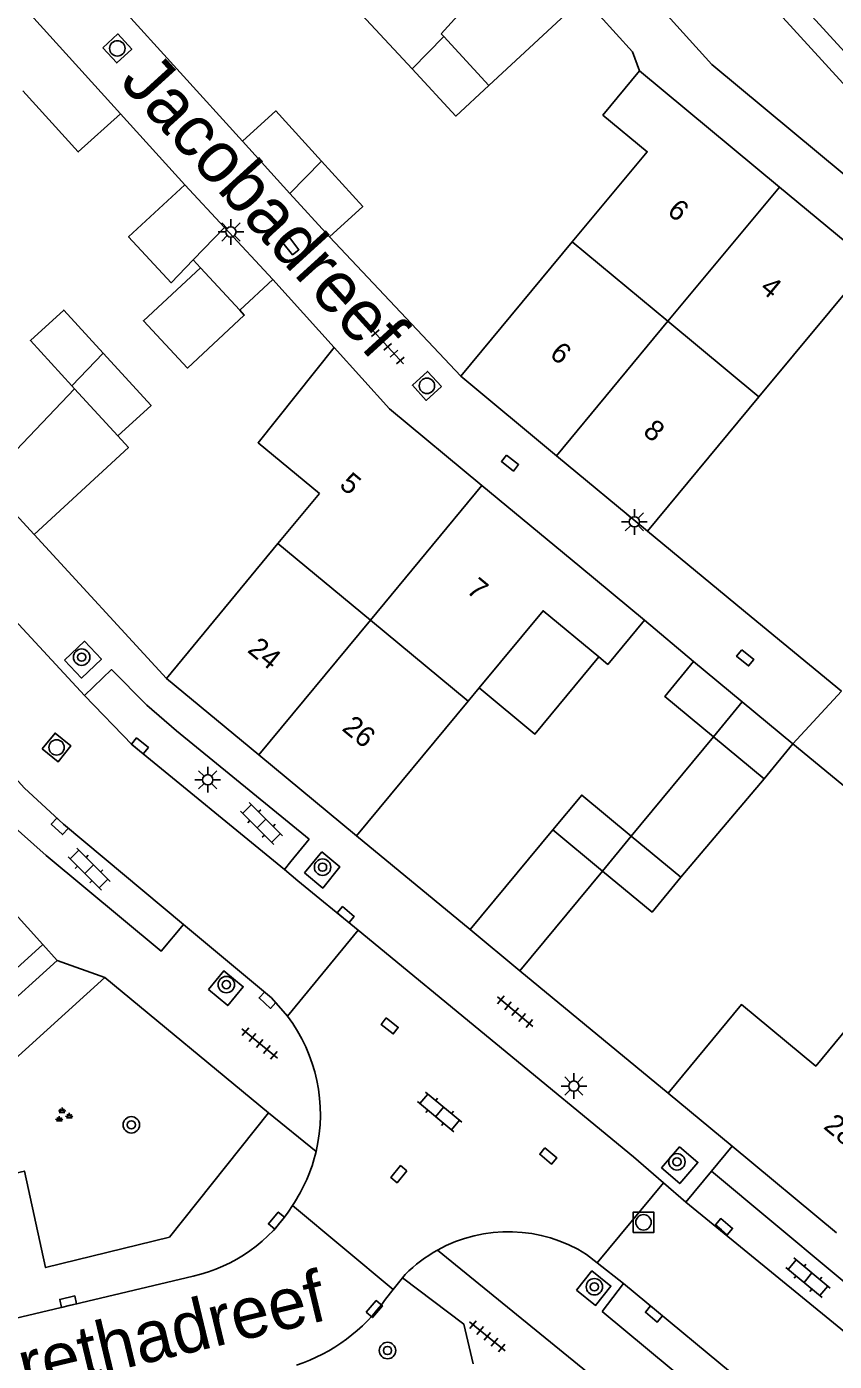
# Model space of a CAD drawing. Extents: x 132998 to 136004, y 396998 to 398512.
# Drawn here: x 133561 to 133600.3, y 398073.3 to 398138.3 of the extents above; entities that cross this region are included whole.
import ezdxf

# ---------------------------------------------------------------- set-up
doc = ezdxf.new("R2010")
doc.units = 0
for name, color, linetype in [('gg-afsc-erfafscheiding', 7, 'Continuous'), ('gg-afsc-muur', 7, 'Continuous'), ('gg-anno-huisnummerreeks BGT', 7, 'Continuous'), ('gg-anno-openbare ruimte label', 7, 'Continuous'), ('gg-bbg-bijgebouw', 7, 'Continuous'), ('gg-bbg-gedigitaliseerde bebouwing', 7, 'Continuous'), ('gg-bbg-gedigitaliseerde bijgebouw', 7, 'Continuous'), ('gg-bbg-hoofdgebouw', 7, 'Continuous'), ('gg-bbg-luifel en loopbrug', 7, 'Continuous'), ('gg-bbg-tussenscheiding', 7, 'Continuous'), ('gg-knt-verharding', 7, 'Continuous'), ('gg-knt-verharding nz', 7, 'Continuous'), ('gt-grn-groengrens', 7, 'Continuous'), ('gt-grn-weggrens', 7, 'Continuous'), ('gt-symb-boom', 7, 'Continuous'), ('gt-symb-groenvak', 7, 'Continuous'), ('gt-symb-klinker verharding', 7, 'Continuous'), ('gt-symb-kolk', 7, 'Continuous'), ('gt-symb-kolk center center', 7, 'Continuous'), ('gt-symb-lichtmast', 7, 'Continuous'), ('gt-symb-rioolschacht', 7, 'Continuous'), ('gt-symb-tegel verharding', 7, 'Continuous')]:
    doc.layers.add(name, color=color, linetype=linetype)

# ---------------------------------------------------------------- blocks, each defined once
blk = doc.blocks.new('gt0-KOLKCC')
at = {"layer": 'gt-symb-kolk center center'}
blk.add_lwpolyline([(-0.375, 0.2), (0.375, 0.2), (0.375, -0.2), (-0.375, -0.2)], close=True, dxfattribs=at)
blk = doc.blocks.new('gt0-RS')
at = {"layer": 'gt-symb-rioolschacht'}
blk.add_lwpolyline([(-0.5, -0.5), (0.5, -0.5), (0.5, 0.5), (-0.5, 0.5)], close=True, dxfattribs=at)
blk.add_circle((0, 0), 0.375, dxfattribs=at)
blk = doc.blocks.new('gt0-KOLK')
at = {"layer": 'gt-symb-kolk'}
blk.add_lwpolyline([(0, 0), (0.375, 0), (0.375, 0.4), (-0.375, 0.4), (-0.375, 0), (0, 0)], dxfattribs=at)
blk = doc.blocks.new('gt0-KL1')
at = {"layer": 'gt-symb-klinker verharding'}
for p, q in [((-1.15, 0.3), (1.15, 0.3)), ((-1, -0.3), (-1, 0.3)), ((-0.5, 0.3), (-0.5, 0.45)), ((0, -0.3), (0, 0.3)), ((0.5, 0.3), (0.5, 0.45)), ((1, -0.3), (1, 0.3)), ((-1.15, -0.3), (1.15, -0.3)), ((-0.5, -0.45), (-0.5, -0.3)), ((0.5, -0.45), (0.5, -0.3))]:
    blk.add_line(p, q, dxfattribs=at)
blk = doc.blocks.new('gt0-LMAST')
at = {"layer": 'gt-symb-lichtmast'}
for p, q in [((-0.182, 0.173), (-0.447, 0.438)), ((-0.005, 0.246), (-0.005, 0.621)), ((0.172, 0.173), (0.437, 0.438)), ((-0.255, -0.004), (-0.63, -0.004)), ((-0.182, -0.181), (-0.447, -0.446)), ((-0.005, -0.254), (-0.005, -0.629)), ((0.437, -0.446), (0.172, -0.181)), ((0.245, -0.004), (0.62, -0.004))]:
    blk.add_line(p, q, dxfattribs=at)
blk.add_circle((-0.005, -0.004), 0.25, dxfattribs=at)
blk = doc.blocks.new('gt0-TEG1')
at = {"layer": 'gt-symb-tegel verharding'}
for p, q in [((-1.125, 0), (1.125, 0)), ((-0.9, -0.25), (-0.9, 0.25)), ((-0.45, -0.25), (-0.45, 0.25)), ((0, -0.25), (0, 0.25)), ((0.45, -0.25), (0.45, 0.25)), ((0.9, -0.25), (0.9, 0.25))]:
    blk.add_line(p, q, dxfattribs=at)
blk = doc.blocks.new('gt0-BOOM')
at = {"layer": 'gt-symb-boom'}
for radius in [0.4, 0.2]:
    blk.add_circle((0, 0), radius, dxfattribs=at)
blk = doc.blocks.new('gt0-GRVAK')
at = {"layer": 'gt-symb-groenvak'}
for p, q in [((-0.11, 0.189), (-0.228, 0.24)), ((-0.182, 0.153), (0.088, 0.153)), ((-0.091, 0.211), (-0.156, 0.322)), ((-0.047, 0.214), (-0.047, 0.393)), ((-0.004, 0.211), (0.061, 0.322)), ((0.015, 0.189), (0.133, 0.24)), ((0.262, -0.052), (0.197, 0.059)), ((0.305, -0.049), (0.305, 0.13)), ((0.349, -0.052), (0.414, 0.059)), ((-0.245, -0.228), (-0.363, -0.177)), ((-0.318, -0.264), (-0.047, -0.264)), ((-0.226, -0.206), (-0.291, -0.095)), ((-0.183, -0.203), (-0.183, -0.024)), ((-0.139, -0.206), (-0.074, -0.095)), ((-0.12, -0.228), (-0.002, -0.177)), ((0.243, -0.074), (0.125, -0.023)), ((0.17, -0.11), (0.441, -0.11)), ((0.368, -0.074), (0.486, -0.023))]:
    blk.add_line(p, q, dxfattribs=at)

msp = doc.modelspace()

# ---------------------------------------------------------------- linework, layer by layer
at = {"layer": 'gg-afsc-erfafscheiding'}
for p, q in [((133565.4, 398139.45), (133571.47, 398132.75)), ((133600.67, 398105.95), (133596.272, 398109.576))]:
    msp.add_line(p, q, dxfattribs=at)
at = {"layer": 'gg-afsc-muur'}
for p, q in [((133568.67, 398130.63), (133565.532, 398134.091)), ((133582.11, 398121.3), (133575.72, 398128.1)), ((133575.948, 398122.695), (133572.95, 398126.02)), ((133561.317, 398113.589), (133567.77, 398106.58)), ((133596.272, 398109.576), (133591.21, 398113.75)), ((133593.46, 398107.4), (133591.067, 398109.414)), ((133604.67, 398098.15), (133598.3, 398103.39)), ((133577.04, 398098.91), (133582.575, 398094.339)), ((133547.65, 398079.43), (133562.44, 398092.84)), ((133585, 398092.337), (133592.218, 398086.377))]:
    msp.add_line(p, q, dxfattribs=at)
msp.add_lwpolyline([(133588.1, 398139.75), (133590.49, 398137.11), (133590.83, 398136.18)], dxfattribs=at)
at = {"layer": 'gg-bbg-bijgebouw'}
for p, q in [((133573.79, 398130.212), (133571.47, 398132.75)), ((133568.67, 398130.63), (133570.599, 398128.552)), ((133575.72, 398128.1), (133573.79, 398130.212)), ((133570.599, 398128.552), (133572.95, 398126.02)), ((133569.422, 398126.59), (133569.071, 398126.969)), ((133571.34, 398124.52), (133569.422, 398126.59)), ((133572.95, 398126.02), (133571.34, 398124.52)), ((133563.294, 398120.688), (133563.156, 398120.839)), ((133565.396, 398118.392), (133563.294, 398120.688)), ((133593.46, 398107.4), (133595.838, 398105.43)), ((133595.838, 398105.43), (133598.3, 398103.39)), ((133596.9, 398101.69), (133594.434, 398103.733)), ((133598.3, 398103.39), (133596.9, 398101.69)), ((133582.575, 398094.339), (133585, 398092.337))]:
    msp.add_line(p, q, dxfattribs=at)
for points in [[(133575.33, 398131.784), (133573.1, 398134.23), (133571.47, 398132.75)], [(133575.72, 398128.1), (133577.34, 398129.58), (133575.33, 398131.784)], [(133563.156, 398120.839), (133561.137, 398123.043), (133562.76, 398124.529), (133564.687, 398122.425)], [(133564.687, 398122.425), (133567.019, 398119.878), (133565.396, 398118.392)], [(133594.434, 398103.733), (133592.06, 398105.7), (133593.46, 398107.4)]]:
    msp.add_lwpolyline(points, dxfattribs=at)
at = {"layer": 'gg-bbg-gedigitaliseerde bebouwing'}
for p, q in [((133591.067, 398109.414), (133589.281, 398107.258)), ((133588.84, 398107.623), (133589.281, 398107.258)), ((133582.476, 398105.471), (133583.008, 398106.113)), ((133582.476, 398105.471), (133577.04, 398098.91))]:
    msp.add_line(p, q, dxfattribs=at)
for points in [[(133583.008, 398106.113), (133586.123, 398109.874), (133588.84, 398107.623)], [(133592.218, 398086.377), (133595.791, 398090.69), (133599.415, 398087.687), (133601.265, 398089.92)]]:
    msp.add_lwpolyline(points, dxfattribs=at)
at = {"layer": 'gg-bbg-gedigitaliseerde bijgebouw'}
for p, q in [((133585.43, 398142.7), (133581.159, 398137.983)), ((133576.616, 398139.653), (133579.741, 398136.287)), ((133581.282, 398137.85), (133581.159, 398137.983)), ((133583.49, 398135.473), (133581.282, 398137.85)), ((133582.575, 398094.339), (133586.603, 398099.198)), ((133590.426, 398098.891), (133592.843, 398096.888)), ((133589.021, 398097.194), (133585, 398092.337))]:
    msp.add_line(p, q, dxfattribs=at)
for points in [[(133579.741, 398136.287), (133581.882, 398133.981), (133583.49, 398135.473)], [(133569.071, 398126.969), (133567.996, 398125.854), (133565.926, 398128.091), (133568.67, 398130.63)], [(133590.426, 398098.891), (133588.009, 398100.894), (133586.603, 398099.198)], [(133592.843, 398096.888), (133591.438, 398095.192), (133589.021, 398097.194)]]:
    msp.add_lwpolyline(points, dxfattribs=at)
at = {"layer": 'gg-bbg-hoofdgebouw'}
for p, q in [((133565.532, 398134.091), (133558.627, 398141.711)), ((133590.83, 398136.18), (133597.644, 398130.523)), ((133597.644, 398130.523), (133602.08, 398126.84)), ((133582.11, 398121.3), (133587.55, 398127.847)), ((133602.08, 398126.84), (133596.645, 398120.295)), ((133575.948, 398122.695), (133578.64, 398119.71)), ((133586.773, 398117.432), (133582.11, 398121.3)), ((133596.645, 398120.295), (133591.21, 398113.75)), ((133583.14, 398115.982), (133578.64, 398119.71)), ((133591.21, 398113.75), (133586.773, 398117.432)), ((133587.91, 398112.03), (133583.14, 398115.982)), ((133575.224, 398115.584), (133573.205, 398113.145)), ((133573.205, 398113.145), (133567.77, 398106.58)), ((133587.91, 398112.03), (133591.067, 398109.414)), ((133567.77, 398106.58), (133572.273, 398102.854)), ((133572.273, 398102.854), (133577.04, 398098.91)), ((133557.935, 398097.814), (133561.75, 398093.61)), ((133595.345, 398083.787), (133592.218, 398086.377)), ((133600.433, 398079.571), (133595.345, 398083.787))]:
    msp.add_line(p, q, dxfattribs=at)
for points in [[(133587.55, 398127.847), (133591.2, 398132.24), (133589.04, 398134.03), (133590.83, 398136.18)], [(133565.532, 398134.091), (133563.472, 398132.236), (133560.776, 398135.208)], [(133575.948, 398122.695), (133572.232, 398118.061), (133575.224, 398115.584)], [(133561.75, 398093.61), (133555.23, 398087.7), (133551.407, 398091.914)]]:
    msp.add_lwpolyline(points, dxfattribs=at)
at = {"layer": 'gg-bbg-luifel en loopbrug'}
for p, q in [((133583.49, 398135.473), (133588.1, 398139.75)), ((133563.294, 398120.688), (133558.955, 398116.154)), ((133558.955, 398116.154), (133561.317, 398113.589)), ((133590.426, 398098.891), (133594.434, 398103.733)), ((133592.843, 398096.888), (133596.9, 398101.69))]:
    msp.add_line(p, q, dxfattribs=at)
for points in [[(133571.34, 398124.52), (133571.564, 398124.278), (133568.798, 398121.701), (133566.65, 398124.007), (133569.422, 398126.59)], [(133561.317, 398113.589), (133565.917, 398117.823), (133565.396, 398118.392)], [(133583.008, 398106.113), (133585.725, 398103.863), (133588.84, 398107.623)]]:
    msp.add_lwpolyline(points, dxfattribs=at)
at = {"layer": 'gg-bbg-tussenscheiding'}
for p, q in [((133581.282, 398137.85), (133579.741, 398136.287)), ((133573.79, 398130.212), (133575.33, 398131.784)), ((133597.644, 398130.523), (133592.209, 398123.978)), ((133569.071, 398126.969), (133570.599, 398128.552)), ((133592.209, 398123.978), (133587.55, 398127.847)), ((133592.209, 398123.978), (133586.773, 398117.432)), ((133596.645, 398120.295), (133592.209, 398123.978)), ((133564.687, 398122.425), (133563.156, 398120.839)), ((133577.707, 398109.419), (133583.14, 398115.982)), ((133573.205, 398113.145), (133577.707, 398109.419)), ((133572.273, 398102.854), (133577.707, 398109.419)), ((133577.707, 398109.419), (133582.476, 398105.471)), ((133595.838, 398105.43), (133594.434, 398103.733)), ((133586.603, 398099.198), (133589.021, 398097.194)), ((133590.426, 398098.891), (133589.021, 398097.194))]:
    msp.add_line(p, q, dxfattribs=at)
at = {"layer": 'gg-knt-verharding'}
for p, q in [((133573.832, 398097.651), (133574.723, 398098.739)), ((133574.498, 398097.105), (133575.349, 398098.124)), ((133573.832, 398097.651), (133573.516, 398097.266)), ((133573.516, 398097.266), (133574.178, 398096.722)), ((133577.115, 398094.306), (133574.178, 398096.722)), ((133577.115, 398094.306), (133573.667, 398090.129)), ((133562.44, 398092.84), (133561.75, 398093.61)), ((133564.76, 398092.01), (133572.74, 398085.42)), ((133594.332, 398082.564), (133593.09, 398081.066)), ((133591.998, 398082.005), (133588.758, 398078.105)), ((133593.09, 398081.066), (133591.998, 398082.005)), ((133578.818, 398076.799), (133573.907, 398080.897)), ((133588.758, 398078.105), (133588.236, 398078.515)), ((133590.052, 398077.091), (133588.758, 398078.105)), ((133569.071, 398077.46), (133560.382, 398075.392)), ((133579.28, 398077.375), (133578.818, 398076.799)), ((133579.412, 398077.539), (133579.28, 398077.375)), ((133589.002, 398075.732), (133590.052, 398077.091)), ((133578.818, 398076.799), (133578.45, 398076.34))]:
    msp.add_line(p, q, dxfattribs=at)
for points in [[(133609.858, 398123.618), (133594.352, 398136.494), (133589.856, 398141.48)], [(133609.217, 398127.704), (133602.945, 398134.781), (133598.353, 398139.819)], [(133563.779, 398105.742), (133555.14, 398115.05), (133548.877, 398121.939)], [(133562.807, 398107.469), (133563.635, 398106.594), (133564.596, 398107.512), (133563.768, 398108.387), (133562.807, 398107.469)], [(133574.723, 398098.739), (133568.261, 398104.028), (133566.805, 398105.276), (133565.098, 398107.011), (133563.779, 398105.742)], [(133568.606, 398094.584), (133567.507, 398093.282), (133561.909, 398097.953), (133560.101, 398099.552), (133558.096, 398101.563)], [(133575.349, 398098.124), (133576.225, 398097.397), (133575.386, 398096.367), (133574.498, 398097.105)], [(133568.606, 398094.584), (133572.89, 398091.01), (133573.667, 398090.129)], [(133591.998, 398082.005), (133590.54, 398083.26), (133577.115, 398094.306)], [(133553.52, 398080.87), (133553.33, 398081.65), (133564.76, 398092.01)], [(133569.816, 398091.415), (133570.571, 398092.336), (133571.512, 398091.555), (133570.757, 398090.634), (133569.816, 398091.415)], [(133572.74, 398085.42), (133567.91, 398079.35), (133561.88, 398077.87), (133560.85, 398082.57), (133553.52, 398080.87)], [(133591.897, 398082.728), (133592.791, 398081.966), (133593.676, 398082.992), (133592.782, 398083.754), (133591.897, 398082.728)], [(133602.095, 398073.698), (133603.254, 398075.123), (133594.332, 398082.564)], [(133587.754, 398076.769), (133588.685, 398076.028), (133589.436, 398076.971), (133588.505, 398077.713), (133587.754, 398076.769)], [(133582.714, 398073.18), (133582.256, 398075.118), (133579.28, 398077.375)], [(133599.09, 398069.621), (133597.948, 398068.304), (133589.002, 398075.732)]]:
    msp.add_lwpolyline(points, dxfattribs=at)
for centre, radius, start, end in [((133567.364, 398085.347), 7.911, 346.71966, 37.18627), ((133567.372, 398085.339), 7.901, 325.79248, 346.76396), ((133567.451, 398084.86), 7.575, 282.34702, 328.45666), ((133584.432, 398072.527), 7.094, 57.57472, 119.14221), ((133584.422, 398072.54), 7.077, 119.11917, 135.06423), ((133571.416, 398081.287), 8.599, 288.26245, 324.87922)]:
    msp.add_arc(centre, radius, start, end, dxfattribs=at)
at = {"layer": 'gg-knt-verharding nz'}
for p, q in [((133602.095, 398073.698), (133593.09, 398081.066)), ((133590.052, 398077.091), (133599.09, 398069.621))]:
    msp.add_line(p, q, dxfattribs=at)
for points in [[(133573.516, 398097.266), (133566.096, 398103.342), (133563.779, 398105.742)], [(133568.606, 398094.584), (133562.75, 398099.47), (133560.84, 398101.24), (133559.397, 398102.815)]]:
    msp.add_lwpolyline(points, dxfattribs=at)
at = {"layer": 'gt-grn-groengrens'}
msp.add_lwpolyline([(133609.858, 398123.618), (133610.742, 398124.635), (133592.989, 398144.074), (133589.856, 398141.48)], dxfattribs=at)
at = {"layer": 'gt-grn-weggrens'}
for p, q in [((133598.3, 398103.39), (133600.67, 398105.95)), ((133562.44, 398092.84), (133564.76, 398092.01)), ((133572.74, 398085.42), (133575.064, 398083.53)), ((133595.345, 398083.787), (133594.332, 398082.564)), ((133588.51, 398072.6), (133580.978, 398078.723))]:
    msp.add_line(p, q, dxfattribs=at)

# ---------------------------------------------------------------- block references
at = {"layer": 'gt-symb-boom'}
for p in [(133563.635, 398107.615), (133575.378, 398097.383), (133570.687, 398091.66), (133566.057, 398084.828), (133592.652, 398083.024), (133588.627, 398076.936), (133578.544, 398073.83)]:
    msp.add_blockref('gt0-BOOM', p, dxfattribs=at)
at = {"layer": 'gt-symb-groenvak'}
msp.add_blockref('gt0-GRVAK', (133562.728, 398085.28), dxfattribs=at)
at = {"layer": 'gt-symb-klinker verharding'}
for p, rotation in [((133572.4, 398099.508), -45.00000000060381), ((133563.996, 398097.287), -45.000000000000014), ((133581.085, 398085.458), -39.64417495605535), ((133599.038, 398077.378), -39.64417495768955)]:
    msp.add_blockref('gt0-KL1', p, dxfattribs=dict(at, rotation=rotation))
at = {"layer": 'gt-symb-kolk'}
for p, rotation in [((133566.35, 398103.134), -39.31268744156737), ((133562.702, 398099.518), 137.31004222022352), ((133576.379, 398094.913), -40.2531852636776), ((133572.834, 398091.051), 136.90510202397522), ((133573.286, 398080.033), 50.51713597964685), ((133594.818, 398079.71), -39.72486253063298), ((133563.022, 398076.019), 13.243802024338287), ((133591.658, 398075.763), 140.1944289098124)]:
    msp.add_blockref('gt0-KOLK', p, dxfattribs=dict(at, rotation=rotation))
at = {"layer": 'gt-symb-kolk center center'}
for p, rotation in [((133573.837, 398127.638), -51.456537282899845), ((133584.516, 398117.074), -38.74927691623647), ((133595.979, 398107.582), -38.74927691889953), ((133578.648, 398089.648), -37.8900628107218), ((133586.377, 398083.306), -39.482864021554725), ((133579.096, 398082.425), -129.40224127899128), ((133577.902, 398075.852), 49.62237024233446)]:
    msp.add_blockref('gt0-KOLKCC', p, dxfattribs=dict(at, rotation=rotation))
at = {"layer": 'gt-symb-lichtmast'}
for p in [(133570.917, 398128.336), (133590.582, 398114.211), (133569.785, 398101.644), (133587.633, 398086.72)]:
    msp.add_blockref('gt0-LMAST', p, dxfattribs=at)
at = {"layer": 'gt-symb-rioolschacht'}
for p, rotation in [((133565.375, 398137.277), -47.47195593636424), ((133580.465, 398120.835), 132.52804406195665), ((133562.413, 398103.216), -38.95496029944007)]:
    msp.add_blockref('gt0-RS', p, dxfattribs=dict(at, rotation=rotation))
msp.add_blockref('gt0-RS', (133591.022, 398080.077), dxfattribs=at)
at = {"layer": 'gt-symb-tegel verharding'}
for p, rotation in [((133578.557, 398122.735), 132.36616983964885), ((133584.763, 398090.343), 140.27513746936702), ((133572.312, 398088.79), -39.93025449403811), ((133583.408, 398074.522), -39.11608916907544)]:
    msp.add_blockref('gt0-TEG1', p, dxfattribs=dict(at, rotation=rotation))

# ---------------------------------------------------------------- texts
at = {"layer": 'gg-anno-huisnummerreeks BGT'}
for s, rotation, p in [('6', 320.3, (133592.124, 398129.256)), ('4', 320.3, (133596.643, 398125.505)), ('6', 320.4, (133586.395, 398122.293)), ('8', 320.3, (133590.946, 398118.517)), ('5', 320.4, (133576.147, 398115.932)), ('7', 320.4, (133582.34, 398110.801)), ('24', 320.4, (133571.668, 398107.897)), ('26', 320.4, (133576.275, 398104.085)), ('28', 320.4, (133599.746, 398084.684))]:
    msp.add_text(s, height=1, rotation=rotation, dxfattribs=at).set_placement(p)
at = {"layer": 'gg-anno-openbare ruimte label'}
for s, rotation, p in [('Jacobadreef', 312.3, (133565.43, 398135.608)), ('Margarethadreef', 13.5, (133551.671, 398069.576))]:
    msp.add_text(s, height=2.5, rotation=rotation, dxfattribs=at).set_placement(p)

doc.saveas('drawing.dxf')
